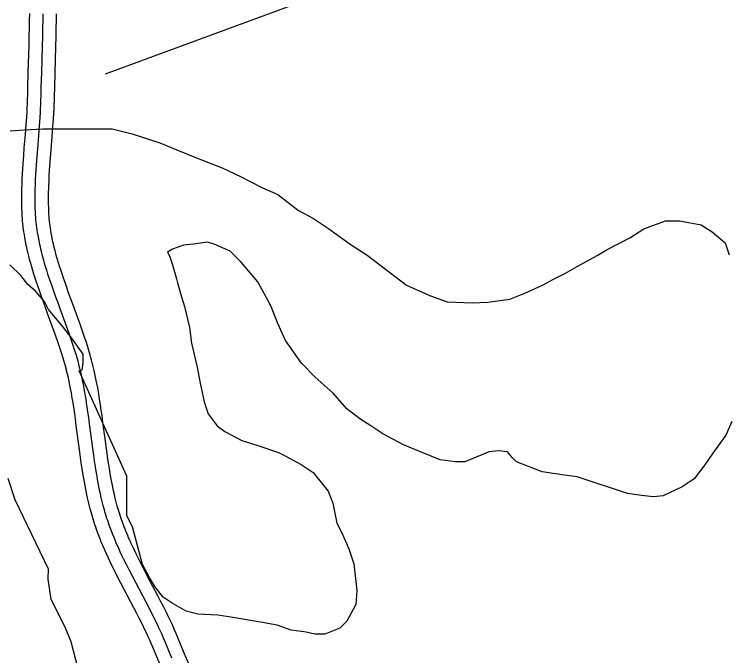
# Model space of a CAD drawing. Extents: x 3313442 to 3351311, y 721974 to 747360.
# Drawn here: x 3336068 to 3336867, y 733629 to 734346 of the extents above; entities that cross this region are included whole.
import ezdxf

# ---------------------------------------------------------------- set-up
doc = ezdxf.new("R2010")
doc.units = 0
for name, color, linetype in [('V-ROAD-CNTR', 7, 'Continuous'), ('V-SITE-VEGE', 7, 'Continuous'), ('V-TOPO-SHOR', 7, 'Continuous')]:
    doc.layers.add(name, color=color, linetype=linetype)

msp = doc.modelspace()

# ---------------------------------------------------------------- linework, layer by layer
at = {"layer": 'V-ROAD-CNTR'}
for points in [[(3336126.09, 733948.53), (3336125.39, 733951.17), (3336124.7, 733953.71), (3336124, 733956.19), (3336122.55, 733961.16), (3336121.08, 733965.95), (3336119.59, 733970.61), (3336118.1, 733975.13), (3336116.61, 733979.52), (3336115.14, 733983.78), (3336113.68, 733987.9), (3336110.78, 733995.96), (3336105.18, 734011.18), (3336102.71, 734017.87), (3336100.4, 734024.19), (3336098.26, 734030.15), (3336096.27, 734035.75), (3336094.45, 734041.04), (3336092.77, 734046.02), (3336091.24, 734050.71), (3336089.84, 734055.13), (3336088.56, 734059.3), (3336087.4, 734063.22), (3336086.35, 734066.91), (3336085.4, 734070.38), (3336084.54, 734073.65), (3336083.76, 734076.73), (3336083.06, 734079.63), (3336082.43, 734082.35), (3336081.86, 734084.91), (3336081.34, 734087.36), (3336080.44, 734091.86), (3336079.71, 734095.85), (3336079.12, 734099.36), (3336078.65, 734102.45), (3336078.27, 734105.16), (3336077.96, 734107.57), (3336077.49, 734111.7), (3336077.18, 734114.86), (3336076.98, 734117.26), (3336076.74, 734120.81), (3336076.56, 734124.37), (3336076.4, 734128.64), (3336076.31, 734132.74), (3336076.26, 734136.7), (3336076.25, 734140.53), (3336076.27, 734144.24), (3336076.33, 734147.82), (3336076.41, 734151.29), (3336076.51, 734154.66), (3336076.76, 734161.1), (3336077.06, 734167.15), (3336077.39, 734172.8), (3336077.73, 734178.1), (3336078.44, 734187.93), (3336079.11, 734196.51), (3336080.31, 734211.41), (3336081.16, 734222.52), (3336081.73, 734230.79), (3336082.1, 734236.97), (3336082.35, 734241.59), (3336082.51, 734245.02), (3336082.71, 734250.19), (3336082.86, 734255.4), (3336083.08, 734264.3), (3336083.55, 734281.04), (3336084.38, 734310.28), (3336084.66, 734321.2), (3336084.87, 734330.74), (3336085.02, 734339.09), (3336085.13, 734346.38)], [(3336140.59, 733952.36), (3336139.88, 733955.06), (3336139.16, 733957.72), (3336138.42, 733960.33), (3336136.92, 733965.47), (3336135.39, 733970.43), (3336133.86, 733975.24), (3336132.33, 733979.88), (3336130.8, 733984.38), (3336129.3, 733988.73), (3336127.81, 733992.94), (3336124.87, 734001.09), (3336119.26, 734016.36), (3336116.79, 734023.04), (3336114.5, 734029.31), (3336112.38, 734035.19), (3336110.43, 734040.71), (3336108.64, 734045.88), (3336107.01, 734050.74), (3336105.52, 734055.31), (3336104.16, 734059.59), (3336102.93, 734063.62), (3336101.81, 734067.39), (3336100.8, 734070.94), (3336099.89, 734074.27), (3336099.07, 734077.4), (3336098.32, 734080.33), (3336097.66, 734083.09), (3336097.05, 734085.68), (3336096.51, 734088.11), (3336096.03, 734090.39), (3336095.17, 734094.68), (3336094.48, 734098.43), (3336093.93, 734101.73), (3336093.49, 734104.62), (3336093.14, 734107.15), (3336092.85, 734109.38), (3336092.41, 734113.27), (3336092.12, 734116.2), (3336091.94, 734118.4), (3336091.71, 734121.71), (3336091.54, 734125.02), (3336091.4, 734129.08), (3336091.31, 734133.01), (3336091.26, 734136.81), (3336091.25, 734140.5), (3336091.27, 734144.08), (3336091.33, 734147.54), (3336091.4, 734150.89), (3336091.5, 734154.14), (3336091.75, 734160.44), (3336092.04, 734166.34), (3336092.36, 734171.88), (3336092.7, 734177.07), (3336093.4, 734186.81), (3336094.06, 734195.33), (3336095.26, 734210.24), (3336096.12, 734221.43), (3336096.7, 734229.82), (3336097.08, 734236.11), (3336097.33, 734240.83), (3336097.5, 734244.37), (3336097.71, 734249.69), (3336097.86, 734255), (3336098.08, 734263.91), (3336098.54, 734280.62), (3336099.37, 734309.87), (3336099.65, 734320.84), (3336099.86, 734330.44), (3336100.02, 734338.84), (3336100.13, 734346.19)], [(3336155.1, 733956.18), (3336154.37, 733958.95), (3336153.61, 733961.72), (3336152.84, 733964.47), (3336151.29, 733969.77), (3336149.71, 733974.91), (3336148.13, 733979.87), (3336146.55, 733984.64), (3336144.99, 733989.24), (3336143.46, 733993.68), (3336141.94, 733997.98), (3336138.97, 734006.22), (3336133.33, 734021.54), (3336130.87, 734028.21), (3336128.6, 734034.43), (3336126.51, 734040.23), (3336124.59, 734045.66), (3336122.84, 734050.73), (3336121.24, 734055.47), (3336119.79, 734059.9), (3336118.48, 734064.05), (3336117.29, 734067.94), (3336116.22, 734071.57), (3336115.25, 734074.97), (3336114.38, 734078.16), (3336113.59, 734081.15), (3336112.89, 734083.94), (3336112.25, 734086.56), (3336111.68, 734089.01), (3336111.17, 734091.31), (3336110.72, 734093.43), (3336109.9, 734097.49), (3336109.26, 734101.02), (3336108.74, 734104.1), (3336108.33, 734106.8), (3336108, 734109.15), (3336107.74, 734111.18), (3336107.32, 734114.84), (3336107.06, 734117.54), (3336106.9, 734119.54), (3336106.69, 734122.6), (3336106.53, 734125.67), (3336106.39, 734129.52), (3336106.3, 734133.28), (3336106.26, 734136.93), (3336106.25, 734140.47), (3336106.27, 734143.91), (3336106.32, 734147.25), (3336106.4, 734150.5), (3336106.49, 734153.62), (3336106.73, 734159.77), (3336107.02, 734165.54), (3336107.33, 734170.96), (3336107.66, 734176.05), (3336108.36, 734185.68), (3336109.02, 734194.14), (3336110.21, 734209.07), (3336111.08, 734220.34), (3336111.66, 734228.84), (3336112.06, 734235.25), (3336112.31, 734240.08), (3336112.48, 734243.73), (3336112.7, 734249.18), (3336112.85, 734254.6), (3336113.07, 734263.52), (3336113.53, 734280.2), (3336114.37, 734309.47), (3336114.65, 734320.48), (3336114.86, 734330.14), (3336115.02, 734338.59), (3336115.12, 734346)], [(3336244.14, 733625.92), (3336236.62, 733644.09), (3336234.86, 733648.25), (3336233.1, 733652.26), (3336231.36, 733656.13), (3336229.63, 733659.86), (3336227.93, 733663.46), (3336226.25, 733666.93), (3336224.6, 733670.29), (3336221.35, 733676.76), (3336218.24, 733682.81), (3336215.29, 733688.47), (3336204.1, 733709.61), (3336199.92, 733717.55), (3336196.32, 733724.52), (3336193.21, 733730.64), (3336190.55, 733736.02), (3336188.27, 733740.75), (3336186.32, 733744.91), (3336184.64, 733748.57), (3336183.2, 733751.78), (3336181.97, 733754.6), (3336180.91, 733757.07), (3336179.09, 733761.43), (3336177.78, 733764.71), (3336176.81, 733767.18), (3336175.4, 733770.91), (3336174.05, 733774.66), (3336173.16, 733777.21), (3336172.32, 733779.73), (3336171.51, 733782.21), (3336170.74, 733784.66), (3336170.01, 733787.08), (3336169.31, 733789.47), (3336168.64, 733791.83), (3336167.38, 733796.48), (3336166.23, 733801), (3336165.17, 733805.4), (3336164.2, 733809.67), (3336163.31, 733813.82), (3336162.49, 733817.85), (3336161.73, 733821.77), (3336161.03, 733825.57), (3336160.38, 733829.26), (3336159.77, 733832.84), (3336158.65, 733839.79), (3336157.66, 733846.32), (3336156.78, 733852.45), (3336155.99, 733858.2), (3336154.56, 733869.01), (3336152.1, 733887.91), (3336151.15, 733894.98), (3336150.29, 733901.17), (3336149.5, 733906.57), (3336148.78, 733911.28), (3336148.13, 733915.4), (3336147.53, 733919), (3336146.44, 733925.28), (3336145.57, 733929.97), (3336144.88, 733933.48), (3336143.8, 733938.73), (3336142.64, 733943.96), (3336141.98, 733946.81), (3336141.29, 733949.61), (3336140.59, 733952.36)], [(3336265.5, 733613.43), (3336258.01, 733631.65), (3336250.46, 733649.88), (3336248.63, 733654.18), (3336246.81, 733658.35), (3336245, 733662.36), (3336243.21, 733666.22), (3336241.46, 733669.93), (3336239.73, 733673.5), (3336238.03, 733676.96), (3336234.72, 733683.56), (3336231.56, 733689.71), (3336228.57, 733695.44), (3336217.36, 733716.61), (3336213.22, 733724.48), (3336209.67, 733731.35), (3336206.63, 733737.35), (3336204.03, 733742.61), (3336201.81, 733747.21), (3336199.92, 733751.23), (3336198.3, 733754.76), (3336196.92, 733757.85), (3336195.73, 733760.56), (3336194.72, 733762.91), (3336192.98, 733767.1), (3336191.72, 733770.23), (3336190.81, 733772.56), (3336189.47, 733776.11), (3336188.18, 733779.67), (3336187.36, 733782.06), (3336186.56, 733784.43), (3336185.8, 733786.77), (3336185.07, 733789.08), (3336184.38, 733791.37), (3336183.72, 733793.63), (3336183.09, 733795.83), (3336181.89, 733800.29), (3336180.79, 733804.6), (3336179.78, 733808.8), (3336178.85, 733812.9), (3336178, 733816.89), (3336177.21, 733820.78), (3336176.47, 733824.56), (3336175.79, 733828.24), (3336175.16, 733831.83), (3336174.57, 733835.29), (3336173.47, 733842.1), (3336172.5, 733848.5), (3336171.64, 733854.54), (3336170.86, 733860.21), (3336169.43, 733870.96), (3336166.97, 733889.88), (3336166.01, 733897.02), (3336165.14, 733903.29), (3336164.34, 733908.78), (3336163.6, 733913.58), (3336162.94, 733917.8), (3336162.32, 733921.51), (3336161.2, 733927.93), (3336160.3, 733932.78), (3336159.59, 733936.44), (3336158.47, 733941.86), (3336157.27, 733947.29), (3336156.57, 733950.3), (3336155.85, 733953.24), (3336155.13, 733956.06)], [(3336230.28, 733620.2), (3336222.79, 733638.29), (3336221.08, 733642.31), (3336219.39, 733646.17), (3336217.71, 733649.89), (3336216.04, 733653.5), (3336214.39, 733656.99), (3336212.76, 733660.36), (3336211.16, 733663.61), (3336207.97, 733669.97), (3336204.92, 733675.92), (3336202.01, 733681.49), (3336190.83, 733702.61), (3336186.62, 733710.61), (3336182.96, 733717.68), (3336179.8, 733723.93), (3336177.08, 733729.44), (3336174.73, 733734.3), (3336172.71, 733738.59), (3336170.98, 733742.37), (3336169.49, 733745.7), (3336168.2, 733748.64), (3336167.09, 733751.24), (3336165.21, 733755.75), (3336163.83, 733759.19), (3336162.81, 733761.81), (3336161.33, 733765.71), (3336159.91, 733769.65), (3336158.97, 733772.36), (3336158.07, 733775.03), (3336157.22, 733777.65), (3336156.41, 733780.25), (3336155.63, 733782.8), (3336154.9, 733785.31), (3336154.18, 733787.82), (3336152.87, 733792.67), (3336151.66, 733797.4), (3336150.56, 733801.99), (3336149.56, 733806.44), (3336148.63, 733810.75), (3336147.78, 733814.93), (3336147, 733818.98), (3336146.27, 733822.9), (3336145.6, 733826.69), (3336144.97, 733830.39), (3336143.83, 733837.48), (3336142.82, 733844.13), (3336141.93, 733850.36), (3336141.13, 733856.2), (3336139.69, 733867.05), (3336137.23, 733885.94), (3336136.29, 733892.95), (3336135.44, 733899.05), (3336134.66, 733904.35), (3336133.96, 733908.98), (3336133.32, 733913), (3336132.75, 733916.49), (3336131.68, 733922.62), (3336130.83, 733927.16), (3336130.18, 733930.53), (3336129.13, 733935.6), (3336128.02, 733940.64), (3336127.39, 733943.32), (3336126.74, 733945.97), (3336126.06, 733948.66)]]:
    msp.add_lwpolyline(points, dxfattribs=at)
at = {"layer": 'V-SITE-VEGE'}
for points in [[(3336063.22, 734215.42), (3336078.75, 734216.51), (3336099.82, 734217.59), (3336177.45, 734217.5), (3336199.63, 734211.93), (3336230.67, 734201.91), (3336249.51, 734194.12), (3336271.68, 734185.22), (3336300.5, 734174.1), (3336321.56, 734164.09), (3336344.84, 734151.87), (3336362.57, 734144.08), (3336385.84, 734126.31), (3336402.47, 734117.42), (3336419.09, 734106.31), (3336443.46, 734088.53), (3336462.3, 734076.31), (3336506.62, 734042.99), (3336533.23, 734030.76), (3336552.07, 734024.08), (3336579.8, 734022.94), (3336597.54, 734024.02), (3336621.95, 734027.32), (3336638.59, 734033.95), (3336658.56, 734042.8), (3336670.77, 734049.44), (3336684.08, 734056.08), (3336697.4, 734063.83), (3336719.6, 734076), (3336730.7, 734082.64), (3336756.22, 734095.92), (3336771.76, 734105.88), (3336796.17, 734114.72), (3336811.69, 734114.7), (3336836.09, 734110.24)], [(3336836.09, 734110.24), (3336848.28, 734102.46), (3336862.68, 734090.24), (3336867.1, 734076.93)], [(3336870.2, 733890.61), (3336863.53, 733875.09), (3336849.09, 733855.15), (3336840.2, 733841.85), (3336827.98, 733826.34), (3336814.66, 733817.48), (3336793.58, 733807.53), (3336782.49, 733806.43), (3336769.18, 733807.56), (3336753.66, 733809.79), (3336697.12, 733828.71), (3336680.49, 733830.95), (3336658.31, 733834.31), (3336629.49, 733845.43), (3336625.06, 733849.87), (3336619.52, 733856.53), (3336609.54, 733857.65), (3336598.45, 733856.56), (3336590.68, 733853.24), (3336571.82, 733845.5), (3336560.73, 733845.51), (3336544.1, 733847.75), (3336521.93, 733856.65), (3336503.08, 733864.44), (3336479.81, 733876.66), (3336466.51, 733885.55), (3336454.32, 733893.33), (3336439.92, 733904.44), (3336424.41, 733922.2), (3336404.47, 733939.97), (3336388.96, 733955.51), (3336371.25, 733981.04), (3336362.4, 733999.91), (3336354.66, 734019.88), (3336340.27, 734046.51), (3336321.45, 734068.72), (3336309.26, 734080.93), (3336291.53, 734088.71), (3336283.77, 734090.94), (3336268.24, 734088.74), (3336257.15, 734087.65), (3336244.94, 734083.23), (3336239.39, 734079.91), (3336241.61, 734075.47), (3336244.92, 734065.48), (3336249.34, 734049.95), (3336250.44, 734045.51), (3336254.86, 734029.98), (3336258.17, 734018.89), (3336263.69, 733995.59), (3336265.89, 733977.84), (3336272.51, 733951.22), (3336275.82, 733933.47), (3336280.23, 733912.39), (3336284.65, 733899.08), (3336294.61, 733885.76), (3336303.48, 733879.09), (3336322.32, 733869.09), (3336340.05, 733863.52), (3336363.33, 733855.73), (3336369.98, 733852.4), (3336388.83, 733842.39), (3336402.12, 733833.51), (3336418.73, 733812.41), (3336424.26, 733799.1), (3336428.67, 733776.91), (3336434.2, 733765.82), (3336441.95, 733748.06), (3336447.47, 733731.42), (3336450.76, 733701.47), (3336449.63, 733685.95), (3336439.63, 733667.11), (3336431.86, 733659.35), (3336415.21, 733652.72), (3336404.12, 733652.73), (3336394.15, 733654.96), (3336377.51, 733657.2), (3336361.99, 733662.76), (3336343.14, 733666.11), (3336309.88, 733671.7), (3336295.46, 733673.93), (3336273.28, 733675.07), (3336259.98, 733678.41), (3336244.46, 733687.3), (3336234.49, 733693.97), (3336225.63, 733705.07), (3336218.99, 733716.17), (3336211.25, 733730.6), (3336200.21, 733772.75), (3336193.57, 733784.96), (3336193.62, 733829.32)], [(3336193.62, 733829.32), (3336140.53, 733946.94), (3336143.86, 733948.05), (3336144.98, 733955.81), (3336144.99, 733965.79), (3336132.81, 733982.44), (3336121.74, 733996.87), (3336106.23, 734015.74), (3336101.81, 734024.62), (3336091.84, 734035.72), (3336082.98, 734043.5), (3336075.23, 734053.49), (3336063.04, 734065.7)]]:
    msp.add_lwpolyline(points, dxfattribs=at)
at = {"layer": 'V-TOPO-SHOR'}
msp.add_line((3336533.1, 734412.6), (3336169.32, 734278.75), dxfattribs=at)
msp.add_lwpolyline([(3336141.9, 733603.91), (3336131.33, 733644.06), (3336124.26, 733661.23), (3336109.14, 733691.36), (3336105.65, 733714.34), (3336106, 733725.34), (3336068.69, 733802.77), (3336060.99, 733826.74)], dxfattribs=at)

doc.saveas('drawing.dxf')
